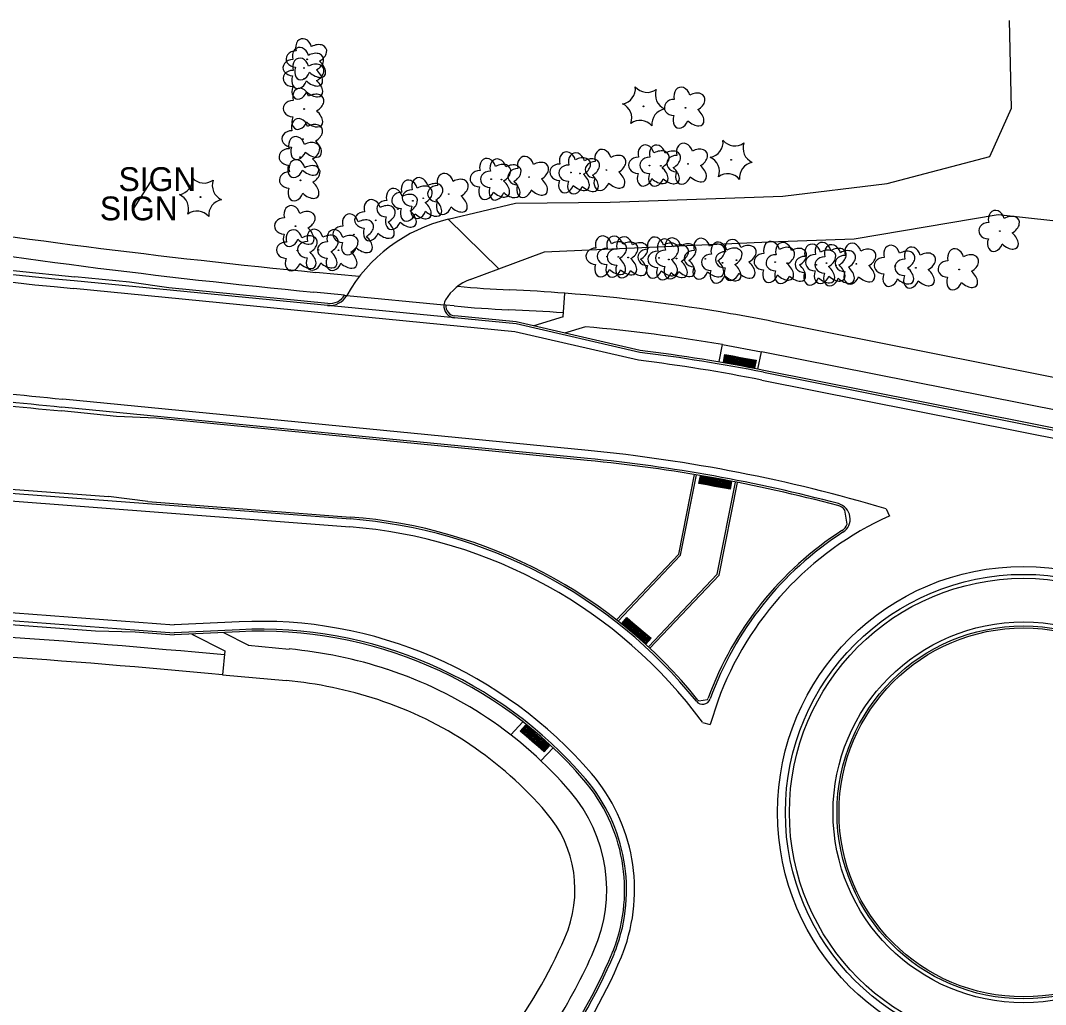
# Model space of a CAD drawing. Extents: x 588843 to 2552415, y 180129 to 269402.
# Drawn here: x 590383.3 to 590641.6, y 186702.7 to 186950.7 of the extents above; entities that cross this region are included whole.
import ezdxf

# ---------------------------------------------------------------- set-up
doc = ezdxf.new("R2010")
doc.units = 0
for name, color, linetype in [('E_LAND_Vegetation', 7, 'Continuous'), ('E_RDWY_Gravel', 7, 'Continuous'), ('E_SGN', 7, 'Continuous'), ('P_DWY', 7, 'Continuous'), ('P_PATH_Sidewalk', 7, 'Continuous'), ('P_RDWY_C_and_G_30', 7, 'Continuous'), ('P_RDWY_C_and_G_36', 7, 'Continuous'), ('P_RDWY_C_and_GBack', 7, 'Continuous'), ('P_RDWY_C_and_GFace', 7, 'Continuous'), ('P_RDWY_LaneEdge', 7, 'Continuous')]:
    doc.layers.add(name, color=color, linetype=linetype)

# ---------------------------------------------------------------- blocks, each defined once
blk = doc.blocks.new('BSGN')
at = {"layer": 'E_SGN'}
blk.add_text('SIGN', height=12, dxfattribs=at).set_placement((-17.11, -6))
blk = doc.blocks.new('CTRE_2')
at = {"layer": 'E_LAND_Vegetation'}
blk.add_circle((0, 0), 0.223, dxfattribs=at)
for centre, start, end in [((-11.97, 8.96), 280.2067, 5.9716), ((1.81, 14.92), 220.2113, 305.9762), ((13.83, 5.89), 160.2113, 245.9762), ((-13.83, -5.9), 340.2113, 65.9762), ((12.03, -9.04), 100.2511, 185.9272), ((-1.81, -14.93), 40.2113, 125.9762)]:
    blk.add_arc(centre, 7.87, start, end, dxfattribs=at)
blk = doc.blocks.new('DTRE_2')
at = {"layer": 'E_LAND_Vegetation'}
blk.add_circle((-0.18, 0), 0.183, dxfattribs=at)
for centre, major_axis, ratio in [((-1.87, 5.32), (1.36, -4.98), 0.782863), ((4.06, 2.74), (-5.27, -2.93), 0.691916), ((-5.87, 0.15), (4.93, -0.12), 0.832022), ((-2.49, -5.24), (1.8, 4.86), 0.716896), ((3.54, -3.71), (-5.01, 4.58), 0.560249)]:
    blk.add_ellipse(centre, major_axis=major_axis, ratio=ratio, start_param=1.570796, end_param=4.712389, dxfattribs=at)
blk = doc.blocks.new('RAMPD_1')
at = {"layer": 'P_PATH_Sidewalk'}
for p, q in [((-0.01, 0), (-0.01, 0.02)), ((-0.01, 0.02), (0.01, 0.02)), ((0.01, 0), (-0.01, 0)), ((0.01, 0.02), (0.01, 0))]:
    blk.add_line(p, q, dxfattribs=at)
for centre in [(-0.0075, 0.0175), (-0.0075, 0.0137), (-0.0075, 0.01), (-0.0075, 0.0062), (-0.0075, 0.0025), (-0.0037, 0.0175), (-0.0037, 0.0137), (-0.0037, 0.01), (-0.0037, 0.0062), (-0.0037, 0.0025), (0, 0.0175), (0, 0.0137), (0, 0.01), (0, 0.0062), (0, 0.0025), (0.0038, 0.0175), (0.0038, 0.0137), (0.0038, 0.01), (0.0038, 0.0062), (0.0038, 0.0025), (0.0075, 0.0175), (0.0075, 0.0137), (0.0075, 0.01), (0.0075, 0.0062), (0.0075, 0.0025)]:
    blk.add_circle(centre, 0.00125, dxfattribs=at)

msp = doc.modelspace()

# ---------------------------------------------------------------- linework, layer by layer
at = {"layer": 'E_RDWY_Gravel'}
for points in [[(590491.1, 186900.62), (590508, 186904.63), (590531.93, 186904.94), (590575.37, 186906.42), (590601.68, 186909.62), (590627.54, 186916.44), (590632.98, 186928.65), (590632.47, 186950.71)], [(590503.84, 186888.11), (590515.32, 186892.37), (590571.93, 186894.96), (590593.36, 186895.68), (590629.65, 186901.83), (590663.34, 186898.08), (590677.82, 186895.83), (590683.07, 186936.89)]]:
    msp.add_lwpolyline(points, dxfattribs=at)
at = {"layer": 'E_SGN'}
msp.add_lwpolyline([(590411.88, 186903.35), (590416.59, 186910.73)], dxfattribs=at)
at = {"layer": 'P_DWY'}
for points in [[(590491.1, 186900.62), (590503.84, 186888.11)], [(590496.59, 186885.43), (590503.84, 186888.11)], [(590465.54, 186881.43), (590490.02, 186879.04)]]:
    msp.add_lwpolyline(points, dxfattribs=at)
for centre, radius, start, end in [((590500.33, 186861.7), 40, 103.3357, 150.4419), ((590500.76, 186874.18), 12, 110.3299, 149.4663), ((590461.17, 186883.87), 5, 264.4133, 330.4857), ((590500.33, 186861.7), 40, 150.4419, 150.4857), ((590493, 186878.75), 3, 149.4663, 174.4133), ((590493, 186878.75), 3, 174.4133, 264.4133)]:
    msp.add_arc(centre, radius, start, end, dxfattribs=at)
at = {"layer": 'P_PATH_Sidewalk'}
for p, q in [((590520.03, 186876), (590520.48, 186881.98)), ((590520.03, 186876), (590512.62, 186873.73)), ((590525.64, 186873.53), (590520.42, 186871.93)), ((590559.33, 186864.77), (590560.18, 186869.04)), ((590569.13, 186862.81), (590570.02, 186867.24)), ((590549.61, 186815.95), (590553.64, 186836.17)), ((590558.86, 186811.18), (590563.48, 186834.38)), ((590549.61, 186815.95), (590533.9, 186799.32)), ((590558.86, 186811.18), (590541.52, 186792.82)), ((590426.5, 186796.08), (590434.81, 186791.8)), ((590434.49, 186796.47), (590440.73, 186793.25)), ((590434.81, 186791.8), (590434.26, 186785.83)), ((590473.34, 186779.54), (590473.33, 186779.54)), ((590509.93, 186773.95), (590506.83, 186770.67)), ((590517.52, 186767.42), (590514.43, 186764.15))]:
    msp.add_line(p, q, dxfattribs=at)
for points in [[(590468.67, 186886.15), (590457.72, 186887.22)], [(590464.99, 186881.49), (590457.24, 186882.25)], [(590492.62, 186878.79), (590490.52, 186878.99)], [(590666.03, 186856.29), (590573.06, 186874.79)], [(590560.18, 186869.04), (590570.02, 186867.24)], [(590664.47, 186848.45), (590664.47, 186848.45), (590570.02, 186867.24)], [(590440.71, 186793.26), (590451.02, 186792.3)], [(590434.26, 186785.83), (590450.28, 186784.34)]]:
    msp.add_lwpolyline(points, dxfattribs=at)
for centre, radius, start, end in [((590648.53, 188837.91), 1960, 261.01551, 264.41332), ((590648.53, 188837.91), 1965, 261.00945, 264.41332), ((590517.44, 187132.57), 250, 264.5018, 267.5006), ((590487.4, 186444.23), 439, 85.6778, 87.5006), ((590487.4, 186444.23), 439, 80.1924, 85.6778), ((590517.44, 187132.57), 255, 264.4133, 267.5006), ((590487.4, 186444.23), 434, 85.6778, 87.5006), ((590487.4, 186444.23), 439, 78.747, 80.1924), ((590487.4, 186444.23), 431, 80.278, 84.9097), ((590202.77, 184296.57), 2505, 84.68703, 87.38941), ((590202.77, 184296.57), 2500, 84.68703, 87.40174), ((590440.56, 186679.79), 113, 71.8135, 84.687), ((590443.69, 186689.28), 103, 40.6205, 71.8135), ((590440.56, 186679.79), 105, 71.8135, 84.687), ((590443.69, 186689.28), 95, 40.6205, 71.8135), ((590493.03, 186731.6), 38, 336.2427, 40.6206), ((590493.03, 186731.6), 30, 336.2427, 40.6206), ((590396.93, 186773.9), 135, 323.3698, 336.2427), ((590396.93, 186773.9), 143, 327.6597, 336.2427)]:
    msp.add_arc(centre, radius, start, end, dxfattribs=at)
at = {"layer": 'P_RDWY_C_and_G_30'}
for p, q in [((590332.25, 186802.22), (590402.19, 186796.88)), ((590412.22, 186796.61), (590422.02, 186795.86)), ((590438.52, 186796.66), (590422.02, 186795.86))]:
    msp.add_line(p, q, dxfattribs=at)
msp.add_lwpolyline([(590402.19, 186796.88), (590412.22, 186796.61)], dxfattribs=at)
for centre, radius, start, end in [((590443.69, 186689.28), 107.5, 40.6205, 92.7558), ((590493.03, 186731.6), 42.5, 339.4217, 40.6206), ((590396.93, 186773.9), 147.5, 323.3698, 336.7295), ((590198.13, 186842.32), 357.5, 339.241, 339.4217)]:
    msp.add_arc(centre, radius, start, end, dxfattribs=at)
at = {"layer": 'P_RDWY_C_and_G_36'}
for radius in [59, 48, 46.5]:
    msp.add_circle((590636.05, 186751.12), radius, dxfattribs=at)
at = {"layer": 'P_RDWY_C_and_GBack'}
for p, q in [((590410.81, 186884.78), (590396.99, 186886.13)), ((590420.7, 186883.31), (590410.81, 186884.78)), ((590460.73, 186879.39), (590420.7, 186883.31)), ((590508.25, 186874.74), (590492.76, 186876.26)), ((590539.46, 186867.54), (590508.25, 186874.74)), ((590407.5, 186850.94), (590393.68, 186852.29)), ((590417.49, 186850.47), (590407.5, 186850.94)), ((590320.12, 186837.25), (590405.51, 186830.72)), ((590549.15, 186816.19), (590553.15, 186836.25)), ((590559.32, 186810.94), (590563.97, 186834.28)), ((590415.43, 186829.46), (590405.51, 186830.72)), ((590549.15, 186816.19), (590533.51, 186799.63)), ((590559.32, 186810.94), (590541.89, 186792.48))]:
    msp.add_line(p, q, dxfattribs=at)
for points in [[(590464.99, 186881.49), (590465.54, 186881.43)], [(590490.52, 186878.99), (590490.02, 186879.04)], [(590664.03, 186843.95), (590570.62, 186862.53)], [(590526.09, 186839.84), (590417.49, 186850.47)], [(590415.43, 186829.46), (590466.47, 186825.56)], [(590591.6, 186823.76), (590591.04, 186827.32)], [(590554.24, 186779.21), (590556.45, 186779.57)]]:
    msp.add_lwpolyline(points, dxfattribs=at)
for centre, radius, start, end in [((590588.67, 188845.78), 1969, 259.84977, 264.41332), ((590461.17, 186883.87), 4.5, 264.4133, 328.0255), ((590493, 186878.75), 2.5, 174.4133, 264.4133), ((590487.4, 186444.23), 426.5, 78.747, 82.9885), ((590588.67, 188845.78), 2003, 262.63415, 264.41332), ((590487.4, 186444.23), 397.5, 75.1523, 84.4133), ((590588.36, 186825.07), 3.5, 39.9884, 75.1523), ((590456.98, 186701.43), 124.5, 38.7974, 85.6307), ((590588.36, 186825.07), 3.5, 302.8192, 337.983), ((590636.05, 186751.12), 84.5, 122.8192, 160.0863), ((590555.18, 186780.37), 1.5, 218.8089, 231.2238), ((590555.18, 186780.37), 1.5, 327.5864, 341.608)]:
    msp.add_arc(centre, radius, start, end, dxfattribs=at)
at = {"layer": 'P_RDWY_C_and_GFace'}
for p, q in [((590508.17, 186874.25), (590396.89, 186885.13)), ((590539.37, 186867.05), (590508.17, 186874.25)), ((590570.53, 186862.04), (590663.49, 186843.54)), ((590526.14, 186840.34), (590393.78, 186853.29)), ((590320.05, 186836.25), (590466.43, 186825.07)), ((590332.31, 186803.22), (590422.03, 186796.37)), ((590438.5, 186797.16), (590422.03, 186796.37))]:
    msp.add_line(p, q, dxfattribs=at)
for radius in [60, 47]:
    msp.add_circle((590636.05, 186751.12), radius, dxfattribs=at)
for centre, radius, start, end in [((590588.67, 188845.78), 1970, 259.84853, 264.41332), ((590487.4, 186444.23), 426, 78.747, 82.992), ((590588.67, 188845.78), 2002, 262.63275, 264.41332), ((590487.4, 186444.23), 398, 75.1523, 84.4133), ((590588.36, 186825.07), 4, 302.8192, 75.1523), ((590456.98, 186701.43), 124, 38.7974, 85.6307), ((590636.05, 186751.12), 84, 122.8192, 160.0821), ((590443.69, 186689.28), 108, 40.6205, 92.7558), ((590555.18, 186780.37), 2, 218.7974, 340.0327), ((590493.03, 186731.6), 43, 339.4217, 40.6206), ((590396.93, 186773.9), 148, 323.3698, 336.7295), ((590198.13, 186842.32), 358, 339.241, 339.4217)]:
    msp.add_arc(centre, radius, start, end, dxfattribs=at)
at = {"layer": 'P_RDWY_LaneEdge'}
for p, q in [((590507.84, 186872.27), (590396.7, 186883.14)), ((590539.02, 186865.07), (590507.84, 186872.27)), ((590570.14, 186860.08), (590663.1, 186841.58)), ((590526.34, 186842.33), (590393.97, 186855.28)), ((590319.89, 186834.26), (590466.28, 186823.07)), ((590332.41, 186805.22), (590422.05, 186798.37)), ((590438.4, 186799.16), (590422.05, 186798.37)), ((590558.98, 186779.12), (590557.11, 186773.28)), ((590555.18, 186773.82), (590557.11, 186773.28))]:
    msp.add_line(p, q, dxfattribs=at)
msp.add_lwpolyline([(590601.4, 186827.64), (590602.23, 186825.82)], dxfattribs=at)
msp.add_circle((590636.05, 186751.12), 62, dxfattribs=at)
for centre, radius, start, end in [((590588.67, 188845.78), 1972, 259.84604, 264.41332), ((590487.4, 186444.23), 424, 78.747, 83.0061), ((590588.67, 188845.78), 2000, 262.62993, 264.41332), ((590487.4, 186444.23), 400, 73.4404, 84.4133), ((590636.05, 186751.12), 82, 114.3643, 160.0327), ((590456.98, 186701.43), 122, 36.3993, 85.6307), ((590443.69, 186689.28), 110, 40.6205, 92.7558), ((590493.03, 186731.6), 45, 339.4217, 40.6206), ((590198.13, 186842.32), 360, 339.2341, 339.4217), ((590396.93, 186773.9), 150, 323.3698, 336.7462)]:
    msp.add_arc(centre, radius, start, end, dxfattribs=at)

# ---------------------------------------------------------------- block references
at = {"layer": 'E_LAND_Vegetation', "xscale": 0.5, "yscale": 0.5}
for name, p in [('DTRE_2', (590455.63, 186940.92)), ('DTRE_2', (590454.86, 186938.73)), ('DTRE_2', (590454.9, 186936.01)), ('DTRE_2', (590454.9, 186928.41)), ('CTRE_2', (590540.3, 186929.07)), ('DTRE_2', (590550.94, 186928.71)), ('DTRE_2', (590454.6, 186920.79)), ('DTRE_2', (590453.87, 186916.26)), ('DTRE_2', (590541.91, 186914.13)), ('DTRE_2', (590544.76, 186914.1)), ('DTRE_2', (590551.59, 186914.58)), ('CTRE_2', (590562.39, 186915.6)), ('DTRE_2', (590501.99, 186910.74)), ('DTRE_2', (590511.54, 186911.25)), ('DTRE_2', (590522.1, 186912.39)), ('DTRE_2', (590524.37, 186912.15)), ('DTRE_2', (590531.02, 186913.01)), ('DTRE_2', (590453.95, 186910.42)), ('DTRE_2', (590504.6, 186910.6)), ('CTRE_2', (590428.67, 186906.2)), ('DTRE_2', (590484.9, 186905.9)), ('DTRE_2', (590491.31, 186906.97)), ('DTRE_2', (590478.48, 186903.18)), ('DTRE_2', (590482.25, 186905.28)), ('DTRE_2', (590472.91, 186900.35)), ('DTRE_2', (590452.71, 186898.85)), ('DTRE_2', (590467.42, 186896.74)), ('DTRE_2', (590630.16, 186897.64)), ('DTRE_2', (590453.22, 186892.74)), ('DTRE_2', (590458.51, 186892.88)), ('DTRE_2', (590463.54, 186892.8)), ('DTRE_2', (590531.2, 186891.22)), ('DTRE_2', (590534.03, 186891.15)), ('DTRE_2', (590536.52, 186890.99)), ('DTRE_2', (590544.28, 186890.91)), ('DTRE_2', (590546.77, 186890.45)), ('DTRE_2', (590548.69, 186890.71)), ('DTRE_2', (590555.94, 186890.62)), ('DTRE_2', (590563.82, 186890.31)), ('DTRE_2', (590560.28, 186889.65)), ('DTRE_2', (590573.53, 186889.83)), ('DTRE_2', (590576.56, 186889.56)), ('DTRE_2', (590583.88, 186889.13)), ('DTRE_2', (590586.5, 186889.57)), ('DTRE_2', (590588.87, 186889)), ('DTRE_2', (590594, 186889.38)), ('DTRE_2', (590603.8, 186888.84)), ('DTRE_2', (590609, 186888.39)), ('DTRE_2', (590619.89, 186887.97))]:
    msp.add_blockref(name, p, dxfattribs=at)
at = {"layer": 'E_SGN', "xscale": 0.5, "yscale": 0.5}
for p in [(590416.59, 186910.73), (590411.88, 186903.35)]:
    msp.add_blockref('BSGN', p, dxfattribs=at)
at = {"layer": 'P_PATH_Sidewalk', "xscale": 100.00000000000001}
for p, yscale, rotation in [((590561.78, 186866.37), 99.99999999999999, 169.1483895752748), ((590563.74, 186866), 99.99999999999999, 169.1483895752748), ((590565.71, 186865.62), 99.99999999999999, 169.1483895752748), ((590567.67, 186865.25), 99.99999999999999, 169.1483895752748), ((590555.61, 186835.79), 99.99999999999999, 169.69314366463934), ((590557.57, 186835.44), 99.99999999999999, 169.69314366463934), ((590559.54, 186835.08), 99.99999999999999, 169.69314366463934), ((590561.51, 186834.72), 99.99999999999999, 169.69314366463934), ((590536.87, 186799.56), 99.99999999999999, 139.41887486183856), ((590538.39, 186798.26), 99.99999999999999, 139.41887486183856), ((590539.91, 186796.96), 99.99999999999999, 139.41887486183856), ((590541.43, 186795.65), 99.99999999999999, 139.41887486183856), ((590511.28, 186772.47), 100.00000000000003, 139.2934179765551), ((590512.8, 186771.17), 100.00000000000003, 139.2934179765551), ((590514.32, 186769.86), 100.00000000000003, 139.2934179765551), ((590515.83, 186768.56), 100.00000000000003, 139.2934179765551)]:
    msp.add_blockref('RAMPD_1', p, dxfattribs=dict(at, yscale=yscale, rotation=rotation))

doc.saveas('drawing.dxf')
